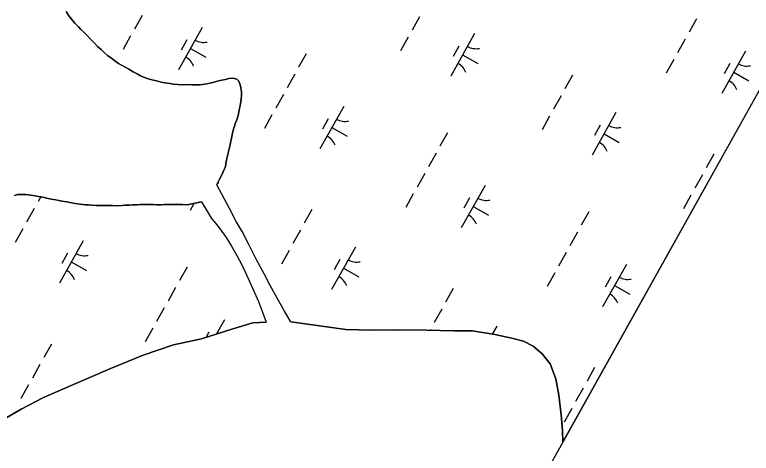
# Model space of a CAD drawing. Extents: x 3923531 to 3943530, y 207391 to 229799.
# Drawn here: x 3933941 to 3934698, y 209628 to 210079 of the extents above; entities that cross this region are included whole.
import ezdxf

# ---------------------------------------------------------------- set-up
doc = ezdxf.new("R2010")
doc.units = 0
for name, color, linetype in [('V-GRID-FRAM', 7, 'Continuous'), ('V-TOPO-SHOR', 7, 'Continuous'), ('V-WETL-SWMP', 7, 'Continuous')]:
    doc.layers.add(name, color=color, linetype=linetype)

msp = doc.modelspace()

# ---------------------------------------------------------------- linework, layer by layer
at = {"layer": 'V-GRID-FRAM'}
msp.add_lwpolyline([(3941569.42, 222286.79), (3934196.47, 209089.08), (3926890.07, 213186.24), (3934009.8, 226348.12), (3941569.42, 222286.79)], dxfattribs=at)
at = {"layer": 'V-TOPO-SHOR'}
msp.add_line((3934132.94, 209886.28), (3934118.34, 209883.46), dxfattribs=at)
for points in [[(3933993.91, 210081.96), (3933996.19, 210078.29), (3933998.31, 210075.62), (3934000.92, 210072.28), (3934003.05, 210069.77), (3934006.65, 210066.26), (3934009.26, 210063.42), (3934012.54, 210060.23), (3934015.65, 210057.05), (3934018.43, 210054.21), (3934020.56, 210052.04), (3934023.18, 210049.19), (3934026.29, 210046.01), (3934029.89, 210042.66), (3934032.84, 210039.98), (3934036.61, 210036.8), (3934040.55, 210033.77), (3934044, 210031.25), (3934047.78, 210028.56), (3934051.56, 210026.37), (3934055.34, 210024.18), (3934058.3, 210022.65), (3934062.91, 210019.96), (3934067.02, 210017.76), (3934070.31, 210015.9), (3934076.41, 210013.52), (3934080.7, 210011.98), (3934086.81, 210010.59), (3934091.59, 210009.38), (3934095.39, 210008.67), (3934100.51, 210007.79), (3934104.31, 210007.09), (3934108.94, 210006.87), (3934113.58, 210006.65), (3934118.87, 210006.76), (3934123.18, 210006.71), (3934127.48, 210006.67), (3934131.12, 210006.63), (3934134.27, 210006.92), (3934138.58, 210007.7), (3934141.73, 210008.17), (3934146.21, 210009.11), (3934150.69, 210010.55), (3934153.84, 210011.18), (3934157.66, 210011.96), (3934161.31, 210012.91), (3934165.29, 210013.37), (3934169.25, 210012.5), (3934171.38, 210010.16), (3934172.83, 210006.66), (3934173.62, 210003.34), (3934174.07, 209999.2), (3934174.2, 209995.56), (3934173.83, 209992.25), (3934173.46, 209989.11), (3934172.76, 209985.31), (3934171.71, 209980.52), (3934170.66, 209975.08), (3934169.45, 209970.62), (3934168.09, 209967.49)], [(3934168.09, 209967.49), (3934166.56, 209963.2), (3934165.69, 209959.9), (3934164.48, 209955.12), (3934163.78, 209951.65), (3934162.74, 209946.86), (3934162.04, 209943.72), (3934161.17, 209939.59), (3934160.47, 209936.46), (3934159.6, 209932.33), (3934158.55, 209927.71), (3934157.67, 209922.75), (3934155.46, 209917.31), (3934153.76, 209913.36), (3934151.73, 209909.74), (3934150.21, 209906.78), (3934148.69, 209903.81)], [(3934118.34, 209883.46), (3934113.71, 209883.51), (3934108.74, 209883.57), (3934104.28, 209883.62), (3934098.81, 209883.51), (3934094.84, 209883.55), (3934091.7, 209883.42), (3934086.73, 209883.48), (3934083.59, 209883.68), (3934079.28, 209883.56), (3934074.16, 209883.78), (3934070.02, 209883.66), (3934066.87, 209883.36), (3934062.56, 209883.24), (3934059.25, 209883.12), (3934054.78, 209882.84), (3934051.47, 209882.54), (3934046.17, 209882.43), (3934041.7, 209882.48), (3934035.58, 209882.55), (3934031.27, 209882.6), (3934028.13, 209882.63), (3934024.98, 209882.67), (3934020.36, 209883.05), (3934017.05, 209883.25), (3934013.57, 209883.45), (3934008.45, 209884.01), (3934005.31, 209884.37), (3933997.88, 209885.78), (3933994.73, 209886.31), (3933989.78, 209887.19), (3933986.48, 209887.72), (3933983.34, 209888.42), (3933978.71, 209889.3), (3933975.74, 209889.99), (3933972.77, 209890.52), (3933968.31, 209891.4), (3933965.17, 209891.93), (3933962.2, 209892.46), (3933957.9, 209893.34), (3933952.28, 209894.06), (3933948.64, 209893.93), (3933944.17, 209893.82), (3933940.85, 209893.03)], [(3933585.8, 209431.52), (3933606.38, 209445.72), (3933636.09, 209467.48), (3933654.9, 209480.53), (3933683.62, 209500.5), (3933799.48, 209578.22), (3933882.06, 209633.79), (3933920.08, 209657.52), (3933948, 209673.34), (3933969.98, 209685.2), (3933999.29, 209697.85), (3934038.89, 209715.04), (3934073.15, 209729.08), (3934104.23, 209739.55), (3934133.14, 209745.86), (3934164.42, 209755.74), (3934185.81, 209762.26), (3934199.59, 209762.92)], [(3934224.8, 209763.22), (3934281.41, 209755.46), (3934307.34, 209754.46), (3934332.88, 209754.84), (3934364.55, 209754.62), (3934392.46, 209754), (3934411.47, 209753.79), (3934434.43, 209750.02), (3934451.85, 209746.44), (3934463.72, 209743.27), (3934473.81, 209738.31), (3934483.11, 209730.19), (3934491.42, 209720.09), (3934497.15, 209704.64), (3934500.31, 209688.01), (3934502.47, 209667.62), (3934503.84, 209651.59), (3934504.13, 209639.8)]]:
    msp.add_lwpolyline(points, dxfattribs=at)
at = {"layer": 'V-WETL-SWMP'}
for p, q in [((3934941.4, 210422.53), (3934504.13, 209639.8)), ((3933996.19, 210078.29), (3933993.91, 210081.96)), ((3933998.31, 210075.62), (3933996.19, 210078.29)), ((3934000.92, 210072.28), (3933998.31, 210075.62)), ((3934003.04, 210069.77), (3934000.92, 210072.28)), ((3934071.98, 210077.75), (3934064.17, 210063.78)), ((3934357.17, 210076.5), (3934349.37, 210062.53)), ((3934641.71, 210074.42), (3934633.91, 210060.45)), ((3934006.65, 210066.26), (3934003.04, 210069.77)), ((3934009.26, 210063.42), (3934006.65, 210066.26)), ((3934012.54, 210060.23), (3934009.26, 210063.42)), ((3934133.94, 210065.56), (3934109.55, 210021.91)), ((3934015.65, 210057.05), (3934012.54, 210060.23)), ((3934018.43, 210054.21), (3934015.65, 210057.05)), ((3934060.27, 210056.8), (3934052.47, 210042.83)), ((3934413.55, 210059.09), (3934389.17, 210015.44)), ((3934020.56, 210052.04), (3934018.43, 210054.21)), ((3934023.18, 210049.19), (3934020.56, 210052.04)), ((3934026.29, 210046.01), (3934023.18, 210049.19)), ((3934117.93, 210052.74), (3934112.08, 210042.26)), ((3934345.47, 210055.55), (3934337.66, 210041.58)), ((3934630.01, 210053.46), (3934622.21, 210039.49)), ((3934029.89, 210042.66), (3934026.29, 210046.01)), ((3934032.84, 210039.98), (3934029.89, 210042.66)), ((3934121.74, 210043.74), (3934137.46, 210034.96)), ((3934397.55, 210046.26), (3934391.7, 210035.79)), ((3934691.97, 210041.27), (3934667.58, 209997.62)), ((3934036.61, 210036.8), (3934032.84, 210039.98)), ((3934040.55, 210033.77), (3934036.61, 210036.8)), ((3934044, 210031.25), (3934040.55, 210033.77)), ((3934240.6, 210038.53), (3934232.8, 210024.56)), ((3934401.36, 210037.26), (3934417.08, 210028.48)), ((3934047.78, 210028.56), (3934044, 210031.25)), ((3934051.56, 210026.37), (3934047.78, 210028.56)), ((3934055.34, 210024.18), (3934051.56, 210026.37)), ((3934618.3, 210032.51), (3934610.5, 210018.54)), ((3934675.97, 210028.45), (3934670.11, 210017.97)), ((3934058.3, 210022.65), (3934055.34, 210024.18)), ((3934062.91, 210019.96), (3934058.3, 210022.65)), ((3934067.02, 210017.76), (3934062.91, 210019.96)), ((3934070.31, 210015.9), (3934067.02, 210017.76)), ((3934679.78, 210019.45), (3934695.49, 210010.67)), ((3934076.41, 210013.52), (3934070.31, 210015.9)), ((3934080.7, 210011.98), (3934076.41, 210013.52)), ((3934086.81, 210010.59), (3934080.7, 210011.98)), ((3934091.59, 210009.38), (3934086.81, 210010.59)), ((3934150.69, 210010.55), (3934146.21, 210009.11)), ((3934153.84, 210011.18), (3934150.69, 210010.55)), ((3934157.66, 210011.96), (3934153.84, 210011.18)), ((3934161.31, 210012.91), (3934157.66, 210011.96)), ((3934165.29, 210013.37), (3934161.31, 210012.91)), ((3934169.25, 210012.5), (3934165.29, 210013.37)), ((3934171.38, 210010.16), (3934169.25, 210012.5)), ((3934228.89, 210017.58), (3934221.09, 210003.61)), ((3934514.09, 210016.33), (3934506.29, 210002.36)), ((3934095.39, 210008.67), (3934091.59, 210009.38)), ((3934100.51, 210007.79), (3934095.39, 210008.67)), ((3934104.31, 210007.09), (3934100.51, 210007.79)), ((3934108.94, 210006.87), (3934104.31, 210007.09)), ((3934113.58, 210006.65), (3934108.94, 210006.87)), ((3934118.87, 210006.76), (3934113.58, 210006.65)), ((3934123.18, 210006.71), (3934118.87, 210006.76)), ((3934127.48, 210006.67), (3934123.18, 210006.71)), ((3934131.12, 210006.63), (3934127.48, 210006.67)), ((3934134.27, 210006.92), (3934131.12, 210006.63)), ((3934138.58, 210007.7), (3934134.27, 210006.92)), ((3934141.73, 210008.17), (3934138.58, 210007.7)), ((3934146.21, 210009.11), (3934141.73, 210008.17)), ((3934172.83, 210006.66), (3934171.38, 210010.16)), ((3934173.62, 210003.34), (3934172.83, 210006.66)), ((3934174.07, 209999.2), (3934173.62, 210003.34)), ((3934173.83, 209992.25), (3934174.2, 209995.56)), ((3934174.2, 209995.56), (3934174.07, 209999.2)), ((3934217.19, 209996.63), (3934209.39, 209982.66)), ((3934502.39, 209995.38), (3934494.58, 209981.41)), ((3934172.76, 209985.31), (3934173.46, 209989.11)), ((3934173.46, 209989.11), (3934173.83, 209992.25)), ((3934170.66, 209975.07), (3934171.71, 209980.52)), ((3934171.71, 209980.52), (3934172.76, 209985.31)), ((3934279.15, 209984.44), (3934254.76, 209940.79)), ((3934169.45, 209970.62), (3934170.66, 209975.07)), ((3934205.48, 209975.67), (3934197.68, 209961.71)), ((3934490.68, 209974.42), (3934482.88, 209960.46)), ((3934558.77, 209977.96), (3934534.38, 209934.31)), ((3934166.56, 209963.2), (3934168.09, 209967.49)), ((3934168.09, 209967.49), (3934169.45, 209970.62)), ((3934263.15, 209971.61), (3934257.29, 209961.14)), ((3934542.77, 209965.14), (3934536.91, 209954.66)), ((3934164.48, 209955.12), (3934165.69, 209959.9)), ((3934165.69, 209959.9), (3934166.56, 209963.2)), ((3934266.96, 209962.61), (3934282.67, 209953.83)), ((3934385.81, 209957.41), (3934378.01, 209943.44)), ((3934162.74, 209946.86), (3934163.78, 209951.65)), ((3934163.78, 209951.65), (3934164.48, 209955.12)), ((3934546.58, 209956.14), (3934562.29, 209947.36)), ((3934161.17, 209939.59), (3934162.04, 209943.72)), ((3934162.04, 209943.72), (3934162.74, 209946.86)), ((3934159.6, 209932.33), (3934160.47, 209936.46)), ((3934160.47, 209936.46), (3934161.17, 209939.59)), ((3934374.11, 209936.45), (3934366.3, 209922.49)), ((3934659.3, 209935.2), (3934651.5, 209921.24)), ((3934157.67, 209922.75), (3934158.55, 209927.71)), ((3934158.55, 209927.71), (3934159.6, 209932.33)), ((3934155.46, 209917.31), (3934157.67, 209922.75)), ((3934151.73, 209909.74), (3934153.76, 209913.36)), ((3934153.76, 209913.36), (3934155.46, 209917.31)), ((3934362.4, 209915.5), (3934354.6, 209901.53)), ((3934647.6, 209914.25), (3934639.8, 209900.28)), ((3934148.69, 209903.81), (3934150.21, 209906.78)), ((3934150.21, 209906.78), (3934151.73, 209909.74)), ((3934161.73, 209879.66), (3934148.69, 209903.81)), ((3934424.36, 209903.31), (3934399.98, 209859.66)), ((3933940.85, 209893.03), (3933944.17, 209893.82)), ((3933944.17, 209893.82), (3933948.64, 209893.93)), ((3933948.64, 209893.93), (3933952.29, 209894.06)), ((3933952.29, 209894.06), (3933957.9, 209893.34)), ((3933957.9, 209893.34), (3933962.2, 209892.46)), ((3933962.2, 209892.46), (3933965.17, 209891.93)), ((3933965.17, 209891.93), (3933968.31, 209891.4)), ((3933967.91, 209891.47), (3933965.19, 209886.6)), ((3933968.31, 209891.4), (3933972.77, 209890.52)), ((3933972.77, 209890.52), (3933975.74, 209889.99)), ((3933975.74, 209889.99), (3933978.71, 209889.3)), ((3933978.71, 209889.3), (3933983.34, 209888.42)), ((3934350.7, 209894.55), (3934342.89, 209880.58)), ((3934408.36, 209890.49), (3934402.51, 209880.01)), ((3934635.89, 209893.3), (3934628.09, 209879.33)), ((3933983.34, 209888.42), (3933986.48, 209887.73)), ((3933986.48, 209887.73), (3933989.78, 209887.19)), ((3933989.78, 209887.19), (3933994.74, 209886.31)), ((3933994.74, 209886.31), (3933997.88, 209885.78)), ((3933997.88, 209885.78), (3934005.31, 209884.37)), ((3934005.31, 209884.37), (3934008.45, 209884.01)), ((3934008.45, 209884.01), (3934013.57, 209883.45)), ((3934013.57, 209883.45), (3934017.05, 209883.25)), ((3934017.05, 209883.25), (3934020.35, 209883.05)), ((3934020.35, 209883.05), (3934024.98, 209882.67)), ((3934024.98, 209882.67), (3934028.13, 209882.63)), ((3934028.13, 209882.63), (3934031.27, 209882.6)), ((3934031.27, 209882.6), (3934035.58, 209882.55)), ((3934035.58, 209882.55), (3934041.7, 209882.48)), ((3934041.7, 209882.48), (3934046.17, 209882.43)), ((3934046.17, 209882.43), (3934051.47, 209882.54)), ((3934051.47, 209882.54), (3934054.78, 209882.83)), ((3934054.78, 209882.83), (3934059.25, 209883.12)), ((3934059.25, 209883.12), (3934062.56, 209883.25)), ((3934062.56, 209883.25), (3934066.87, 209883.36)), ((3934066.87, 209883.36), (3934070.02, 209883.66)), ((3934070.02, 209883.66), (3934074.16, 209883.78)), ((3934074.16, 209883.78), (3934079.28, 209883.56)), ((3934079.28, 209883.56), (3934083.59, 209883.68)), ((3934083.59, 209883.68), (3934086.73, 209883.48)), ((3934086.73, 209883.48), (3934091.7, 209883.42)), ((3934091.7, 209883.42), (3934094.84, 209883.55)), ((3934094.84, 209883.55), (3934098.81, 209883.51)), ((3934098.81, 209883.51), (3934104.28, 209883.61)), ((3934104.28, 209883.61), (3934108.74, 209883.57)), ((3934108.74, 209883.57), (3934113.71, 209883.51)), ((3934113.71, 209883.51), (3934118.34, 209883.46)), ((3934118.34, 209883.46), (3934132.94, 209886.28)), ((3934125.7, 209884.88), (3934121.56, 209877.48)), ((3934132.94, 209886.28), (3934143.44, 209869.26)), ((3933961.29, 209879.62), (3933953.48, 209865.65)), ((3934168.85, 209866.19), (3934161.73, 209879.66)), ((3934246.48, 209878.37), (3934238.68, 209864.4)), ((3934412.17, 209881.49), (3934427.88, 209872.71)), ((3934531.03, 209876.28), (3934523.22, 209862.31)), ((3934143.44, 209869.26), (3934147.4, 209864.51)), ((3934147.4, 209864.51), (3934152.14, 209858.17)), ((3934174.98, 209855.9), (3934168.85, 209866.19)), ((3933949.58, 209858.67), (3933941.78, 209844.7)), ((3934152.14, 209858.17), (3934158.47, 209849.65)), ((3934181.7, 209842.43), (3934174.98, 209855.9)), ((3934234.78, 209857.42), (3934226.98, 209843.45)), ((3934519.32, 209855.33), (3934511.52, 209841.36)), ((3934011.54, 209846.48), (3933987.16, 209802.83)), ((3934158.47, 209849.65), (3934164.01, 209840.74)), ((3934164.01, 209840.74), (3934169.35, 209831.24)), ((3934189.02, 209828.37), (3934181.7, 209842.43)), ((3934223.07, 209836.46), (3934215.27, 209822.5)), ((3934291.16, 209840), (3934266.78, 209796.35)), ((3933995.54, 209833.65), (3933989.69, 209823.18)), ((3934169.35, 209831.24), (3934174.09, 209822.52)), ((3934507.62, 209834.38), (3934499.81, 209820.41)), ((3933999.35, 209824.65), (3934015.06, 209815.87)), ((3934174.09, 209822.52), (3934177.65, 209815.2)), ((3934197.32, 209812.33), (3934189.02, 209828.37)), ((3934275.16, 209827.18), (3934269.31, 209816.7)), ((3934569.58, 209822.19), (3934545.19, 209778.54)), ((3934118.21, 209819.45), (3934110.4, 209805.48)), ((3934177.65, 209815.2), (3934185.75, 209797.18)), ((3934278.97, 209818.18), (3934294.68, 209809.4)), ((3934203.65, 209800.45), (3934197.32, 209812.33)), ((3934495.91, 209813.43), (3934488.11, 209799.46)), ((3934553.57, 209809.37), (3934547.72, 209798.89)), ((3934106.5, 209798.49), (3934098.7, 209784.53)), ((3934210.96, 209787.38), (3934203.65, 209800.45)), ((3934557.38, 209800.37), (3934573.1, 209791.59)), ((3934185.75, 209797.18), (3934191.48, 209784.11)), ((3934391.7, 209797.24), (3934383.89, 209783.28)), ((3934191.48, 209784.11), (3934195.64, 209773.02)), ((3934218.48, 209774.11), (3934210.96, 209787.38)), ((3934094.8, 209777.54), (3934086.99, 209763.57)), ((3934379.99, 209776.29), (3934372.19, 209762.32)), ((3934195.64, 209773.02), (3934199.59, 209762.92)), ((3934224.8, 209763.22), (3934218.48, 209774.11)), ((3934156.76, 209765.35), (3934148.59, 209750.74)), ((3934185.81, 209762.26), (3934164.42, 209755.74)), ((3934199.59, 209762.92), (3934185.81, 209762.26)), ((3934281.41, 209755.46), (3934224.8, 209763.22)), ((3934083.09, 209756.59), (3934075.29, 209742.62)), ((3934164.42, 209755.74), (3934133.14, 209745.86)), ((3934307.34, 209754.46), (3934281.41, 209755.46)), ((3934332.88, 209754.83), (3934307.34, 209754.46)), ((3934364.55, 209754.62), (3934332.88, 209754.83)), ((3934392.46, 209754), (3934364.55, 209754.62)), ((3934368.29, 209755.34), (3934367.84, 209754.54)), ((3934411.47, 209753.79), (3934392.46, 209754)), ((3934434.43, 209750.02), (3934411.47, 209753.79)), ((3934436.38, 209758.88), (3934431.68, 209750.47)), ((3934133.14, 209745.86), (3934104.23, 209739.55)), ((3934140.75, 209752.53), (3934137.86, 209747.35)), ((3934451.84, 209746.44), (3934434.43, 209750.02)), ((3934463.72, 209743.27), (3934451.84, 209746.44)), ((3933978.88, 209740.41), (3933971.07, 209726.44)), ((3934104.23, 209739.55), (3934073.15, 209729.08)), ((3934473.81, 209738.31), (3934463.72, 209743.27)), ((3934483.11, 209730.19), (3934473.81, 209738.31)), ((3934073.15, 209729.08), (3934038.89, 209715.04)), ((3934491.42, 209720.09), (3934483.11, 209730.19)), ((3933967.17, 209719.46), (3933959.37, 209705.49)), ((3934497.15, 209704.64), (3934491.42, 209720.09)), ((3934536.91, 209716.12), (3934529.11, 209702.15)), ((3934038.89, 209715.04), (3933999.29, 209697.85)), ((3934500.3, 209688.01), (3934497.15, 209704.64)), ((3933955.47, 209698.5), (3933947.66, 209684.53)), ((3933999.29, 209697.85), (3933969.98, 209685.2)), ((3934525.21, 209695.17), (3934517.4, 209681.2)), ((3933969.98, 209685.2), (3933948, 209673.34)), ((3934502.47, 209667.62), (3934500.3, 209688.01)), ((3933948, 209673.34), (3933920.08, 209657.52)), ((3934513.5, 209674.21), (3934505.7, 209660.25)), ((3934503.84, 209651.59), (3934502.47, 209667.62)), ((3934504.13, 209639.8), (3934503.84, 209651.59))]:
    msp.add_line(p, q, dxfattribs=at)
for centre, start, end in [((3934135.42, 210067.74), 240.03808, 281.58174), ((3934415.04, 210061.26), 240.03808, 281.58174), ((3934108.48, 210019.51), 20.03808, 61.58174), ((3934388.1, 210013.03), 20.03808, 61.58174), ((3934693.45, 210043.45), 240.03808, 281.58174), ((3934666.51, 209995.22), 20.03808, 61.58174), ((3934280.63, 209986.61), 240.03808, 281.58174), ((3934560.25, 209980.13), 240.03808, 281.58174), ((3934253.69, 209938.38), 20.03808, 61.58174), ((3934533.31, 209931.91), 20.03808, 61.58174), ((3934147.43, 209923.3), 277.46251, 281.58174), ((3934425.85, 209905.49), 240.03808, 281.58174), ((3934398.91, 209857.26), 20.03808, 61.58174), ((3934013.03, 209848.65), 240.03808, 281.58174), ((3934292.65, 209842.17), 240.03808, 281.58174), ((3933986.09, 209800.42), 20.03808, 61.58174), ((3934265.71, 209793.95), 20.03808, 61.58174), ((3934571.06, 209824.36), 240.03808, 281.58174), ((3934544.12, 209776.14), 20.03808, 61.58174), ((3934158.24, 209767.53), 240.03808, 245.54771)]:
    msp.add_arc(centre, 17.62, start, end, dxfattribs=at)

doc.saveas('drawing.dxf')
